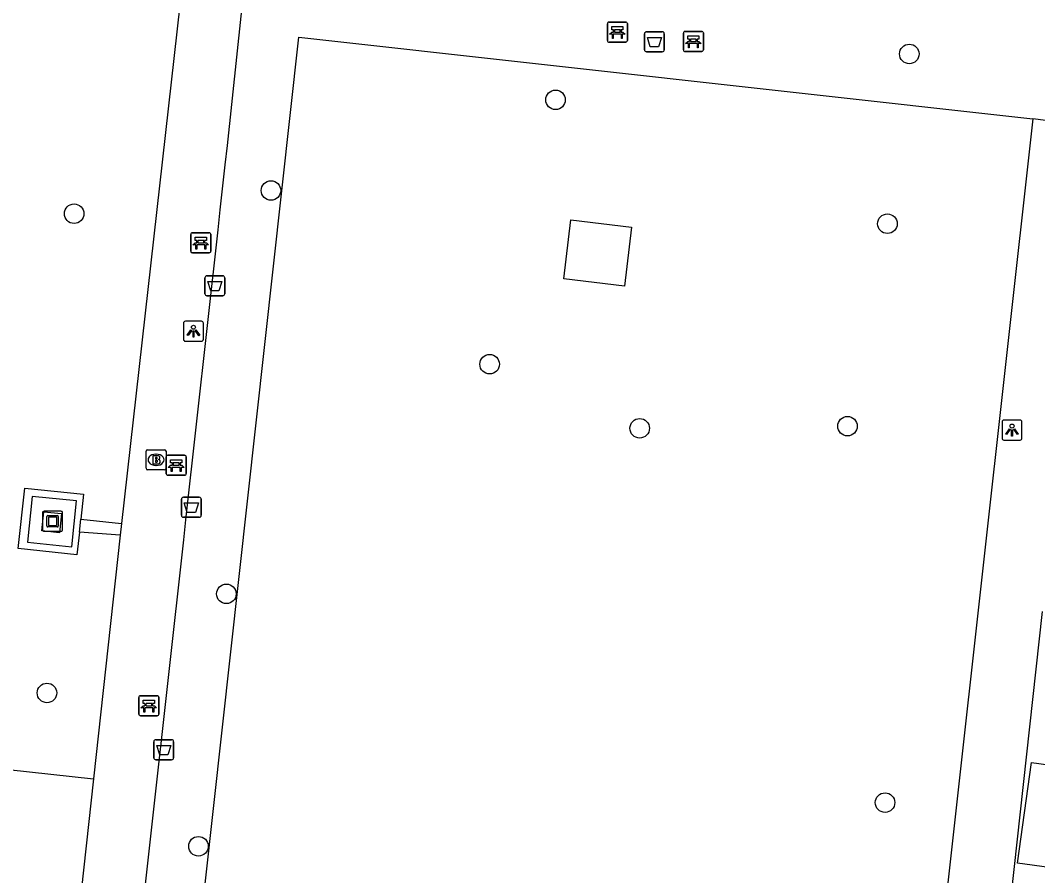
# Model space of a CAD drawing. Extents: x 162026 to 163499, y 387297 to 388169.
# Drawn here: x 162585.7 to 162636.6, y 388039.5 to 388082.3 of the extents above; entities that cross this region are included whole.
import ezdxf

# ---------------------------------------------------------------- set-up
doc = ezdxf.new("R2010")
doc.units = 0
for name, color, linetype in [('IMGEO_Afvalbak', 7, 'Continuous'), ('IMGEO_Bank', 7, 'Continuous'), ('IMGEO_Boom', 7, 'Continuous'), ('IMGEO_Brandkraan', 7, 'Continuous'), ('IMGEO_Groenvoorziening', 7, 'Continuous'), ('IMGEO_Hek', 7, 'Continuous'), ('IMGEO_Kunstobject', 7, 'Continuous'), ('IMGEO_Lichtpunt', 7, 'Continuous'), ('IMGEO_Pand', 7, 'Continuous'), ('IMGEO_Voetpad_open', 7, 'Continuous')]:
    doc.layers.add(name, color=color, linetype=linetype)

msp = doc.modelspace()

# ---------------------------------------------------------------- linework, layer by layer
at = {"layer": 'IMGEO_Afvalbak'}
for p, q in [((162616.917, 388080.824), (162616.917, 388081.624)), ((162616.917, 388081.624), (162616.917, 388080.824)), ((162617.017, 388081.724), (162617.807, 388081.724)), ((162617.807, 388081.724), (162617.017, 388081.724)), ((162617.907, 388081.624), (162617.907, 388080.824)), ((162617.907, 388080.824), (162617.907, 388081.624)), ((162617.807, 388080.724), (162617.017, 388080.724)), ((162617.017, 388080.724), (162617.807, 388080.724)), ((162594.931, 388068.617), (162594.931, 388069.417)), ((162594.931, 388069.417), (162594.931, 388068.617)), ((162595.031, 388069.517), (162595.821, 388069.517)), ((162595.821, 388069.517), (162595.031, 388069.517)), ((162595.921, 388069.417), (162595.921, 388068.617)), ((162595.921, 388068.617), (162595.921, 388069.417)), ((162595.821, 388068.517), (162595.031, 388068.517)), ((162595.031, 388068.517), (162595.821, 388068.517)), ((162593.754, 388057.539), (162593.754, 388058.339)), ((162593.754, 388058.339), (162593.754, 388057.539)), ((162593.854, 388058.439), (162594.644, 388058.439)), ((162594.644, 388058.439), (162593.854, 388058.439)), ((162594.744, 388058.339), (162594.744, 388057.539)), ((162594.744, 388057.539), (162594.744, 388058.339)), ((162594.644, 388057.439), (162593.854, 388057.439)), ((162593.854, 388057.439), (162594.644, 388057.439)), ((162592.374, 388045.412), (162592.374, 388046.212)), ((162592.374, 388046.212), (162592.374, 388045.412)), ((162592.474, 388046.312), (162593.264, 388046.312)), ((162593.264, 388046.312), (162592.474, 388046.312)), ((162593.364, 388046.212), (162593.364, 388045.412)), ((162593.364, 388045.412), (162593.364, 388046.212)), ((162593.264, 388045.312), (162592.474, 388045.312)), ((162592.474, 388045.312), (162593.264, 388045.312))]:
    msp.add_line(p, q, dxfattribs=at)
for points in [[(162617.06, 388081.438), (162617.764, 388081.438), (162617.615, 388080.968), (162617.209, 388080.968), (162617.06, 388081.438)], [(162595.074, 388069.231), (162595.778, 388069.231), (162595.629, 388068.761), (162595.223, 388068.761), (162595.074, 388069.231)], [(162593.897, 388058.153), (162594.601, 388058.153), (162594.452, 388057.683), (162594.046, 388057.683), (162593.897, 388058.153)], [(162592.517, 388046.026), (162593.221, 388046.026), (162593.072, 388045.556), (162592.666, 388045.556), (162592.517, 388046.026)]]:
    msp.add_lwpolyline(points, dxfattribs=at)
for centre, start, end in [((162617.017, 388081.624), 90, 180), ((162617.017, 388081.624), 90, 180), ((162617.807, 388081.624), 0, 90), ((162617.807, 388081.624), 360, 90), ((162617.017, 388080.824), 180, 270), ((162617.017, 388080.824), 180, 270), ((162617.807, 388080.824), 270, 0), ((162617.807, 388080.824), 270, 0), ((162595.031, 388069.417), 90, 180), ((162595.031, 388069.417), 90, 180), ((162595.821, 388069.417), 0, 90), ((162595.821, 388069.417), 360, 90), ((162595.031, 388068.617), 180, 270), ((162595.031, 388068.617), 180, 270), ((162595.821, 388068.617), 270, 0), ((162595.821, 388068.617), 270, 0), ((162593.854, 388058.339), 90, 180), ((162593.854, 388058.339), 90, 180), ((162594.644, 388058.339), 0, 90), ((162594.644, 388058.339), 360, 90), ((162593.854, 388057.539), 180, 270), ((162593.854, 388057.539), 180, 270), ((162594.644, 388057.539), 270, 0), ((162594.644, 388057.539), 270, 0), ((162592.474, 388046.212), 90, 180), ((162592.474, 388046.212), 90, 180), ((162593.264, 388046.212), 0, 90), ((162593.264, 388046.212), 360, 90), ((162592.474, 388045.412), 180, 270), ((162592.474, 388045.412), 180, 270), ((162593.264, 388045.412), 270, 0), ((162593.264, 388045.412), 270, 0)]:
    msp.add_arc(centre, 0.1, start, end, dxfattribs=at)
at = {"layer": 'IMGEO_Bank'}
for p, q in [((162615.061, 388081.28), (162615.061, 388082.121)), ((162615.061, 388082.121), (162615.061, 388081.28)), ((162615.136, 388082.205), (162615.977, 388082.205)), ((162615.977, 388082.205), (162615.136, 388082.205)), ((162616.061, 388082.13), (162616.061, 388081.289)), ((162616.061, 388081.289), (162616.061, 388082.13)), ((162615.758, 388081.603), (162615.365, 388081.603)), ((162615.37, 388081.711), (162615.37, 388081.817)), ((162615.414, 388081.817), (162615.414, 388081.711)), ((162615.702, 388081.823), (162615.42, 388081.823)), ((162615.42, 388081.705), (162615.702, 388081.705)), ((162615.708, 388081.711), (162615.708, 388081.817)), ((162615.752, 388081.817), (162615.752, 388081.711)), ((162618.861, 388080.813), (162618.861, 388081.654)), ((162618.861, 388081.654), (162618.861, 388080.813)), ((162618.936, 388081.738), (162619.777, 388081.738)), ((162619.777, 388081.738), (162618.936, 388081.738)), ((162619.861, 388081.663), (162619.861, 388080.822)), ((162619.861, 388080.822), (162619.861, 388081.663)), ((162615.986, 388081.205), (162615.145, 388081.205)), ((162615.145, 388081.205), (162615.986, 388081.205)), ((162619.558, 388081.136), (162619.165, 388081.136)), ((162619.17, 388081.244), (162619.17, 388081.35)), ((162619.214, 388081.35), (162619.214, 388081.244)), ((162619.502, 388081.356), (162619.22, 388081.356)), ((162619.22, 388081.238), (162619.502, 388081.238)), ((162619.508, 388081.244), (162619.508, 388081.35)), ((162619.552, 388081.35), (162619.552, 388081.244)), ((162619.786, 388080.738), (162618.945, 388080.738)), ((162618.945, 388080.738), (162619.786, 388080.738)), ((162594.222, 388070.746), (162594.222, 388071.587)), ((162594.222, 388071.587), (162594.222, 388070.746)), ((162594.297, 388071.671), (162595.138, 388071.671)), ((162595.138, 388071.671), (162594.297, 388071.671)), ((162595.222, 388071.596), (162595.222, 388070.755)), ((162595.222, 388070.755), (162595.222, 388071.596)), ((162594.919, 388071.069), (162594.526, 388071.069)), ((162594.531, 388071.177), (162594.531, 388071.283)), ((162594.575, 388071.283), (162594.575, 388071.177)), ((162594.863, 388071.289), (162594.581, 388071.289)), ((162594.581, 388071.171), (162594.863, 388071.171)), ((162594.869, 388071.177), (162594.869, 388071.283)), ((162594.913, 388071.283), (162594.913, 388071.177)), ((162595.147, 388070.671), (162594.306, 388070.671)), ((162594.306, 388070.671), (162595.147, 388070.671)), ((162592.993, 388059.613), (162592.993, 388060.454)), ((162592.993, 388060.454), (162592.993, 388059.613)), ((162593.068, 388060.538), (162593.909, 388060.538)), ((162593.909, 388060.538), (162593.068, 388060.538)), ((162593.993, 388060.463), (162593.993, 388059.622)), ((162593.993, 388059.622), (162593.993, 388060.463)), ((162593.69, 388059.936), (162593.297, 388059.936)), ((162593.302, 388060.044), (162593.302, 388060.15)), ((162593.346, 388060.15), (162593.346, 388060.044)), ((162593.634, 388060.156), (162593.352, 388060.156)), ((162593.352, 388060.038), (162593.634, 388060.038)), ((162593.64, 388060.044), (162593.64, 388060.15)), ((162593.684, 388060.15), (162593.684, 388060.044)), ((162593.918, 388059.538), (162593.077, 388059.538)), ((162593.077, 388059.538), (162593.918, 388059.538)), ((162591.698, 388048.514), (162592.539, 388048.514)), ((162592.539, 388048.514), (162591.698, 388048.514)), ((162591.623, 388047.589), (162591.623, 388048.43)), ((162591.623, 388048.43), (162591.623, 388047.589)), ((162591.932, 388048.02), (162591.932, 388048.126)), ((162591.976, 388048.126), (162591.976, 388048.02)), ((162592.264, 388048.132), (162591.982, 388048.132)), ((162591.982, 388048.014), (162592.264, 388048.014)), ((162592.27, 388048.02), (162592.27, 388048.126)), ((162592.314, 388048.126), (162592.314, 388048.02)), ((162592.623, 388048.439), (162592.623, 388047.598)), ((162592.623, 388047.598), (162592.623, 388048.439)), ((162592.548, 388047.514), (162591.707, 388047.514)), ((162591.707, 388047.514), (162592.548, 388047.514)), ((162592.32, 388047.912), (162591.927, 388047.912))]:
    msp.add_line(p, q, dxfattribs=at)
for points in [[(162615.308, 388081.603), (162615.166, 388081.603), (162615.278, 388081.705), (162615.364, 388081.705)], [(162615.364, 388081.823), (162615.278, 388081.823), (162615.278, 388081.984), (162615.841, 388081.984), (162615.841, 388081.823), (162615.758, 388081.823)], [(162615.358, 388081.596), (162615.358, 388081.389), (162615.315, 388081.389), (162615.315, 388081.596)], [(162615.758, 388081.705), (162615.841, 388081.705), (162615.953, 388081.603), (162615.814, 388081.603)], [(162615.808, 388081.596), (162615.808, 388081.389), (162615.764, 388081.389), (162615.764, 388081.596)], [(162619.108, 388081.136), (162618.966, 388081.136), (162619.078, 388081.238), (162619.164, 388081.238)], [(162619.164, 388081.356), (162619.078, 388081.356), (162619.078, 388081.517), (162619.641, 388081.517), (162619.641, 388081.356), (162619.558, 388081.356)], [(162619.158, 388081.129), (162619.158, 388080.922), (162619.115, 388080.922), (162619.115, 388081.129)], [(162619.558, 388081.238), (162619.641, 388081.238), (162619.753, 388081.136), (162619.614, 388081.136)], [(162619.608, 388081.129), (162619.608, 388080.922), (162619.564, 388080.922), (162619.564, 388081.129)], [(162594.525, 388071.289), (162594.439, 388071.289), (162594.439, 388071.45), (162595.002, 388071.45), (162595.002, 388071.289), (162594.919, 388071.289)], [(162594.469, 388071.069), (162594.327, 388071.069), (162594.439, 388071.171), (162594.525, 388071.171)], [(162594.519, 388071.062), (162594.519, 388070.855), (162594.476, 388070.855), (162594.476, 388071.062)], [(162594.919, 388071.171), (162595.002, 388071.171), (162595.114, 388071.069), (162594.975, 388071.069)], [(162594.969, 388071.062), (162594.969, 388070.855), (162594.925, 388070.855), (162594.925, 388071.062)], [(162593.296, 388060.156), (162593.21, 388060.156), (162593.21, 388060.317), (162593.773, 388060.317), (162593.773, 388060.156), (162593.69, 388060.156)], [(162593.24, 388059.936), (162593.098, 388059.936), (162593.21, 388060.038), (162593.296, 388060.038)], [(162593.29, 388059.929), (162593.29, 388059.722), (162593.247, 388059.722), (162593.247, 388059.929)], [(162593.69, 388060.038), (162593.773, 388060.038), (162593.885, 388059.936), (162593.746, 388059.936)], [(162593.74, 388059.929), (162593.74, 388059.722), (162593.696, 388059.722), (162593.696, 388059.929)], [(162591.87, 388047.912), (162591.728, 388047.912), (162591.84, 388048.014), (162591.926, 388048.014)], [(162591.926, 388048.132), (162591.84, 388048.132), (162591.84, 388048.293), (162592.403, 388048.293), (162592.403, 388048.132), (162592.32, 388048.132)], [(162592.32, 388048.014), (162592.403, 388048.014), (162592.515, 388047.912), (162592.376, 388047.912)], [(162591.92, 388047.905), (162591.92, 388047.698), (162591.877, 388047.698), (162591.877, 388047.905)], [(162592.37, 388047.905), (162592.37, 388047.698), (162592.326, 388047.698), (162592.326, 388047.905)]]:
    msp.add_lwpolyline(points, dxfattribs=at)
for centre, radius, start, end in [((162615.139, 388082.127), 0.0779, 92.4484, 184.2845), ((162615.139, 388082.127), 0.0779, 92.4484, 184.2845), ((162615.983, 388082.127), 0.0779, 2.4484, 94.2845), ((162615.983, 388082.127), 0.0779, 2.4484, 94.2845), ((162615.308, 388081.596), 0.00671, 2.8957, 87.1043), ((162615.365, 388081.596), 0.00671, 92.8957, 177.1043), ((162615.363, 388081.816), 0.00671, 2.8957, 87.1043), ((162615.363, 388081.712), 0.00671, 272.8957, 357.1043), ((162615.42, 388081.816), 0.00671, 92.8957, 177.1043), ((162615.42, 388081.712), 0.00671, 182.8957, 267.1043), ((162615.702, 388081.816), 0.00671, 2.8957, 87.1043), ((162615.702, 388081.712), 0.00671, 272.8957, 357.1043), ((162615.759, 388081.816), 0.00671, 92.8957, 177.1043), ((162615.759, 388081.712), 0.00671, 182.8957, 267.1043), ((162615.757, 388081.596), 0.00671, 2.8957, 87.1043), ((162615.814, 388081.596), 0.00671, 92.8957, 177.1043), ((162618.939, 388081.66), 0.0779, 92.4484, 184.2845), ((162618.939, 388081.66), 0.0779, 92.4484, 184.2845), ((162619.783, 388081.66), 0.0779, 2.4484, 94.2845), ((162619.783, 388081.66), 0.0779, 2.4484, 94.2845), ((162615.139, 388081.283), 0.0779, 182.4484, 274.2845), ((162615.139, 388081.283), 0.0779, 182.4484, 274.2845), ((162615.983, 388081.283), 0.0779, 272.4484, 4.2845), ((162615.983, 388081.283), 0.0779, 272.4484, 4.2845), ((162619.108, 388081.129), 0.00671, 2.8957, 87.1043), ((162619.165, 388081.129), 0.00671, 92.8957, 177.1043), ((162619.163, 388081.349), 0.00671, 2.8957, 87.1043), ((162619.163, 388081.245), 0.00671, 272.8957, 357.1043), ((162619.22, 388081.349), 0.00671, 92.8957, 177.1043), ((162619.22, 388081.245), 0.00671, 182.8957, 267.1043), ((162619.502, 388081.349), 0.00671, 2.8957, 87.1043), ((162619.502, 388081.245), 0.00671, 272.8957, 357.1043), ((162619.559, 388081.349), 0.00671, 92.8957, 177.1043), ((162619.559, 388081.245), 0.00671, 182.8957, 267.1043), ((162619.557, 388081.129), 0.00671, 2.8957, 87.1043), ((162619.614, 388081.129), 0.00671, 92.8957, 177.1043), ((162618.939, 388080.816), 0.0779, 182.4484, 274.2845), ((162618.939, 388080.816), 0.0779, 182.4484, 274.2845), ((162619.783, 388080.816), 0.0779, 272.4484, 4.2845), ((162619.783, 388080.816), 0.0779, 272.4484, 4.2845), ((162594.3, 388071.593), 0.0779, 92.4484, 184.2845), ((162594.3, 388071.593), 0.0779, 92.4484, 184.2845), ((162595.144, 388071.593), 0.0779, 2.4484, 94.2845), ((162595.144, 388071.593), 0.0779, 2.4484, 94.2845), ((162594.469, 388071.062), 0.00671, 2.8957, 87.1043), ((162594.526, 388071.062), 0.00671, 92.8957, 177.1043), ((162594.524, 388071.282), 0.00671, 2.8957, 87.1043), ((162594.524, 388071.178), 0.00671, 272.8957, 357.1043), ((162594.581, 388071.282), 0.00671, 92.8957, 177.1043), ((162594.581, 388071.178), 0.00671, 182.8957, 267.1043), ((162594.863, 388071.282), 0.00671, 2.8957, 87.1043), ((162594.863, 388071.178), 0.00671, 272.8957, 357.1043), ((162594.92, 388071.282), 0.00671, 92.8957, 177.1043), ((162594.92, 388071.178), 0.00671, 182.8957, 267.1043), ((162594.918, 388071.062), 0.00671, 2.8957, 87.1043), ((162594.975, 388071.062), 0.00671, 92.8957, 177.1043), ((162594.3, 388070.749), 0.0779, 182.4484, 274.2845), ((162594.3, 388070.749), 0.0779, 182.4484, 274.2845), ((162595.144, 388070.749), 0.0779, 272.4484, 4.2845), ((162595.144, 388070.749), 0.0779, 272.4484, 4.2845), ((162593.071, 388060.46), 0.0779, 92.4484, 184.2845), ((162593.071, 388060.46), 0.0779, 92.4484, 184.2845), ((162593.915, 388060.46), 0.0779, 2.4484, 94.2845), ((162593.915, 388060.46), 0.0779, 2.4484, 94.2845), ((162593.24, 388059.929), 0.00671, 2.8957, 87.1043), ((162593.297, 388059.929), 0.00671, 92.8957, 177.1043), ((162593.295, 388060.149), 0.00671, 2.8957, 87.1043), ((162593.295, 388060.045), 0.00671, 272.8957, 357.1043), ((162593.352, 388060.149), 0.00671, 92.8957, 177.1043), ((162593.352, 388060.045), 0.00671, 182.8957, 267.1043), ((162593.634, 388060.149), 0.00671, 2.8957, 87.1043), ((162593.634, 388060.045), 0.00671, 272.8957, 357.1043), ((162593.691, 388060.149), 0.00671, 92.8957, 177.1043), ((162593.691, 388060.045), 0.00671, 182.8957, 267.1043), ((162593.689, 388059.929), 0.00671, 2.8957, 87.1043), ((162593.746, 388059.929), 0.00671, 92.8957, 177.1043), ((162593.071, 388059.616), 0.0779, 182.4484, 274.2845), ((162593.071, 388059.616), 0.0779, 182.4484, 274.2845), ((162593.915, 388059.616), 0.0779, 272.4484, 4.2845), ((162593.915, 388059.616), 0.0779, 272.4484, 4.2845), ((162591.701, 388048.436), 0.0779, 92.4484, 184.2845), ((162591.701, 388048.436), 0.0779, 92.4484, 184.2845), ((162592.545, 388048.436), 0.0779, 2.4484, 94.2845), ((162592.545, 388048.436), 0.0779, 2.4484, 94.2845), ((162591.925, 388048.125), 0.00671, 2.8957, 87.1043), ((162591.925, 388048.021), 0.00671, 272.8957, 357.1043), ((162591.982, 388048.125), 0.00671, 92.8957, 177.1043), ((162591.982, 388048.021), 0.00671, 182.8957, 267.1043), ((162592.264, 388048.125), 0.00671, 2.8957, 87.1043), ((162592.264, 388048.021), 0.00671, 272.8957, 357.1043), ((162592.321, 388048.125), 0.00671, 92.8957, 177.1043), ((162592.321, 388048.021), 0.00671, 182.8957, 267.1043), ((162591.701, 388047.592), 0.0779, 182.4484, 274.2845), ((162591.701, 388047.592), 0.0779, 182.4484, 274.2845), ((162591.87, 388047.905), 0.00671, 2.8957, 87.1043), ((162591.927, 388047.905), 0.00671, 92.8957, 177.1043), ((162592.319, 388047.905), 0.00671, 2.8957, 87.1043), ((162592.376, 388047.905), 0.00671, 92.8957, 177.1043), ((162592.545, 388047.592), 0.0779, 272.4484, 4.2845), ((162592.545, 388047.592), 0.0779, 272.4484, 4.2845)]:
    msp.add_arc(centre, radius, start, end, dxfattribs=at)
at = {"layer": 'IMGEO_Boom'}
for centre in [(162630.164, 388080.614), (162612.468, 388078.319), (162598.233, 388073.784), (162588.386, 388072.624), (162629.069, 388072.123), (162609.171, 388065.095), (162616.677, 388061.888), (162627.073, 388061.996), (162596.002, 388053.607), (162587.029, 388048.651), (162628.951, 388043.167), (162594.606, 388040.984)]:
    msp.add_circle(centre, 0.489, dxfattribs=at)
at = {"layer": 'IMGEO_Brandkraan'}
for p, q in [((162591.982, 388059.887), (162591.982, 388060.739)), ((162592.057, 388060.813), (162592.909, 388060.813)), ((162592.983, 388060.739), (162592.983, 388059.887)), ((162592.47, 388060.593), (162592.495, 388060.593)), ((162592.909, 388059.813), (162592.057, 388059.813)), ((162592.493, 388060.033), (162592.468, 388060.033))]:
    msp.add_line(p, q, dxfattribs=at)
for points in [[(162591.982, 388059.887), (162591.982, 388060.739)], [(162592.057, 388060.813), (162592.909, 388060.813)], [(162592.983, 388060.739), (162592.983, 388059.887)], [(162592.33, 388060.513), (162592.33, 388060.113), (162592.543, 388060.113)], [(162592.561, 388060.513), (162592.33, 388060.513)], [(162592.509, 388060.432), (162592.455, 388060.432), (162592.455, 388060.356)], [(162592.455, 388060.356), (162592.508, 388060.356)], [(162592.517, 388060.28), (162592.455, 388060.28), (162592.455, 388060.199)], [(162592.455, 388060.199), (162592.517, 388060.199)], [(162592.909, 388059.813), (162592.057, 388059.813)]]:
    msp.add_lwpolyline(points, dxfattribs=at)
for centre, radius, start, end in [((162592.059, 388060.737), 0.0765, 91.552, 178.448), ((162592.059, 388060.737), 0.0765, 91.552, 178.448), ((162592.907, 388060.737), 0.0765, 1.552, 88.448), ((162592.907, 388060.737), 0.0765, 1.552, 88.448), ((162592.51, 388060.394), 0.0379, 267.8285, 90.9355), ((162592.518, 388060.239), 0.0404, 269.8759, 90.5077), ((162592.565, 388060.368), 0.145, 59.4692, 91.5367), ((162592.59, 388060.415), 0.0922, 285.5137, 58.1501), ((162592.595, 388060.223), 0.105, 301.3115, 78.989), ((162592.059, 388059.889), 0.0765, 181.552, 268.448), ((162592.059, 388059.889), 0.0765, 181.552, 268.448), ((162592.549, 388060.364), 0.251, 268.6676, 293.5347), ((162592.907, 388059.889), 0.0765, 271.552, 358.448), ((162592.907, 388059.889), 0.0765, 271.552, 358.448)]:
    msp.add_arc(centre, radius, start, end, dxfattribs=at)
for centre, major_axis, ratio, start_param, end_param in [((162592.469, 388060.313), (-0.387, 0.002), 0.722429, 4.712389, 7.853982), ((162592.494, 388060.313), (-0.39, 0.002), 0.717154, 1.570796, 4.712389)]:
    msp.add_ellipse(centre, major_axis=major_axis, ratio=ratio, start_param=start_param, end_param=end_param, dxfattribs=at)
at = {"layer": 'IMGEO_Groenvoorziening'}
for points in [[(162628.602, 388007.843), (162594.403, 388011.655), (162591.949, 388012.13), (162599.624, 388081.459), (162636.348, 388077.364)], [(162555.941, 388048), (162573.328, 388046.105), (162589.357, 388044.357)]]:
    msp.add_lwpolyline(points, dxfattribs=at)
at = {"layer": 'IMGEO_Hek'}
msp.add_lwpolyline([(162628.602, 388007.843), (162594.403, 388011.655), (162591.949, 388012.13), (162599.624, 388081.459), (162636.348, 388077.364), (162628.602, 388007.843)], dxfattribs=at)
at = {"layer": 'IMGEO_Kunstobject'}
for p, q in [((162586.808, 388057.656), (162586.808, 388056.815)), ((162586.808, 388057.656), (162586.808, 388056.815)), ((162587.724, 388057.74), (162586.883, 388057.74)), ((162587.724, 388057.74), (162586.883, 388057.74)), ((162587.808, 388056.824), (162587.808, 388057.665)), ((162587.808, 388056.824), (162587.808, 388057.665)), ((162587.022, 388057.004), (162587.022, 388057.478)), ((162587.072, 388057.528), (162587.546, 388057.528)), ((162587.102, 388057.428), (162587.102, 388057.054)), ((162587.496, 388057.448), (162587.122, 388057.448)), ((162587.516, 388057.054), (162587.516, 388057.428)), ((162587.596, 388057.478), (162587.596, 388057.004)), ((162586.892, 388056.74), (162587.733, 388056.74)), ((162586.892, 388056.74), (162587.733, 388056.74)), ((162587.546, 388056.954), (162587.072, 388056.954)), ((162587.122, 388057.034), (162587.496, 388057.034))]:
    msp.add_line(p, q, dxfattribs=at)
for centre, radius, start, end in [((162586.886, 388057.662), 0.0779, 92.4484, 184.2845), ((162586.886, 388057.662), 0.0779, 92.4484, 184.2845), ((162587.73, 388057.662), 0.0779, 2.4484, 94.2845), ((162587.73, 388057.662), 0.0779, 2.4484, 94.2845), ((162587.072, 388057.478), 0.05, 90, 180), ((162587.122, 388057.428), 0.02, 90, 180), ((162587.496, 388057.428), 0.02, 360, 90), ((162587.546, 388057.478), 0.05, 360, 90), ((162586.886, 388056.818), 0.0779, 182.4484, 274.2845), ((162586.886, 388056.818), 0.0779, 182.4484, 274.2845), ((162587.072, 388057.004), 0.05, 180, 270), ((162587.122, 388057.054), 0.02, 180, 270), ((162587.496, 388057.054), 0.02, 270, 0), ((162587.546, 388057.004), 0.05, 270, 0), ((162587.73, 388056.818), 0.0779, 272.4484, 4.2845), ((162587.73, 388056.818), 0.0779, 272.4484, 4.2845)]:
    msp.add_arc(centre, radius, start, end, dxfattribs=at)
at = {"layer": 'IMGEO_Lichtpunt'}
for p, q in [((162593.858, 388067.149), (162593.858, 388066.342)), ((162593.858, 388067.149), (162593.858, 388066.342)), ((162594.76, 388067.244), (162593.952, 388067.244)), ((162594.76, 388067.244), (162593.952, 388067.244)), ((162594.854, 388066.342), (162594.854, 388067.149)), ((162594.854, 388066.342), (162594.854, 388067.149)), ((162593.952, 388066.248), (162594.76, 388066.248)), ((162593.952, 388066.248), (162594.76, 388066.248)), ((162635.704, 388062.298), (162634.896, 388062.298)), ((162635.704, 388062.298), (162634.896, 388062.298)), ((162634.802, 388062.203), (162634.802, 388061.396)), ((162634.802, 388062.203), (162634.802, 388061.396)), ((162635.798, 388061.396), (162635.798, 388062.203)), ((162635.798, 388061.396), (162635.798, 388062.203)), ((162634.896, 388061.302), (162635.704, 388061.302)), ((162634.896, 388061.302), (162635.704, 388061.302))]:
    msp.add_line(p, q, dxfattribs=at)
for points in [[(162594.232, 388066.813), (162594.271, 388066.785), (162594.083, 388066.523), (162594.045, 388066.55), (162594.232, 388066.813)], [(162594.444, 388066.785), (162594.482, 388066.812), (162594.669, 388066.55), (162594.63, 388066.522), (162594.444, 388066.785)], [(162594.334, 388066.765), (162594.381, 388066.765), (162594.381, 388066.443), (162594.334, 388066.443), (162594.334, 388066.765)], [(162635.176, 388061.867), (162635.215, 388061.839), (162635.027, 388061.577), (162634.989, 388061.604), (162635.176, 388061.867)], [(162635.278, 388061.819), (162635.325, 388061.819), (162635.325, 388061.497), (162635.278, 388061.497), (162635.278, 388061.819)], [(162635.388, 388061.839), (162635.426, 388061.866), (162635.613, 388061.604), (162635.574, 388061.576), (162635.388, 388061.839)]]:
    msp.add_lwpolyline(points, dxfattribs=at)
for centre in [(162594.357, 388066.947), (162635.301, 388062.001)]:
    msp.add_circle(centre, 0.0994, dxfattribs=at)
for centre, start, end in [((162593.952, 388067.149), 90, 180), ((162593.952, 388067.149), 90, 180), ((162594.76, 388067.149), 0, 90), ((162594.76, 388067.149), 0, 90), ((162593.952, 388066.342), 180, 270), ((162593.952, 388066.342), 180, 270), ((162594.76, 388066.342), 270, 0), ((162594.76, 388066.342), 270, 360), ((162634.896, 388062.203), 90, 180), ((162634.896, 388062.203), 90, 180), ((162635.704, 388062.203), 0, 90), ((162635.704, 388062.203), 0, 90), ((162634.896, 388061.396), 180, 270), ((162634.896, 388061.396), 180, 270), ((162635.704, 388061.396), 270, 0), ((162635.704, 388061.396), 270, 360)]:
    msp.add_arc(centre, 0.0946, start, end, dxfattribs=at)
at = {"layer": 'IMGEO_Pand'}
for points in [[(162612.886, 388069.361), (162613.24, 388072.317), (162616.265, 388071.955), (162615.911, 388068.999), (162612.886, 388069.361)], [(162643.006, 388039.122), (162635.583, 388040.14), (162636.273, 388045.173), (162647.159, 388043.68), (162646.491, 388038.815)]]:
    msp.add_lwpolyline(points, dxfattribs=at)
at = {"layer": 'IMGEO_Voetpad_open'}
for points in [[(162613.743, 388101.173), (162639.352, 388098.216), (162636.998, 388077.292), (162636.348, 388077.364)], [(162587.949, 388003.644), (162589.912, 388021.7), (162591.278, 388032.93), (162591.562, 388035.497), (162593.868, 388056.304), (162593.979, 388057.305), (162595.587, 388071.817), (162595.698, 388072.819), (162595.948, 388075.074), (162596.054, 388076.035), (162598.582, 388099.878)], [(162594.566, 388090.916), (162590.756, 388057.127)], [(162636.348, 388077.364), (162628.602, 388007.843)], [(162588.653, 388056.692), (162588.524, 388055.553), (162585.584, 388055.885), (162585.924, 388058.9), (162588.856, 388058.596), (162588.727, 388057.347)], [(162586.291, 388058.484), (162586.053, 388056.189), (162588.266, 388055.959), (162588.504, 388058.254), (162586.291, 388058.484)], [(162586.777, 388056.753), (162586.877, 388057.716), (162587.749, 388057.626), (162587.649, 388056.663), (162586.777, 388056.753)], [(162588.653, 388056.692), (162588.727, 388057.347)], [(162588.727, 388057.347), (162590.756, 388057.127)], [(162590.756, 388057.127), (162590.692, 388056.547)], [(162590.692, 388056.547), (162588.653, 388056.692)], [(162590.692, 388056.547), (162589.357, 388044.357)], [(162634.457, 388031.166), (162636.819, 388052.733)], [(162589.357, 388044.357), (162585.216, 388006.571)]]:
    msp.add_lwpolyline(points, dxfattribs=at)

doc.saveas('drawing.dxf')
